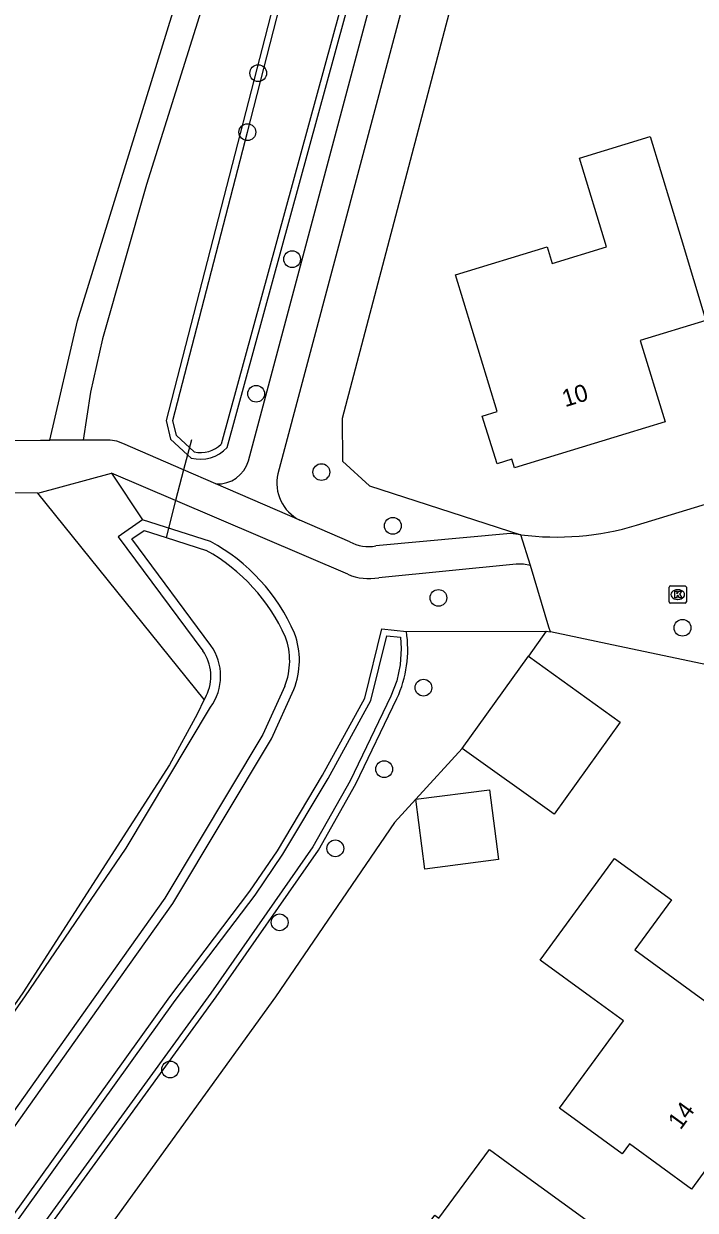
# Model space of a CAD drawing. Extents: x 157321 to 158827, y 386650 to 388532.
# Drawn here: x 158067 to 158106.1, y 387487.5 to 387556.8 of the extents above; entities that cross this region are included whole.
import ezdxf

# ---------------------------------------------------------------- set-up
doc = ezdxf.new("R2010")
doc.units = 0
for name, color, linetype in [('IMGEO_Boom', 7, 'Continuous'), ('IMGEO_Duiker', 7, 'Continuous'), ('IMGEO_Erf', 7, 'Continuous'), ('IMGEO_Groenvoorziening', 7, 'Continuous'), ('IMGEO_Kolk', 7, 'Continuous'), ('IMGEO_Muur', 7, 'Continuous'), ('IMGEO_Pand', 7, 'Continuous'), ('IMGEO_Pand_nummerreeks', 7, 'Continuous'), ('IMGEO_Rijbaan_lokaal_open', 7, 'Continuous'), ('IMGEO_Voetpad_halfverhard', 7, 'Continuous'), ('IMGEO_Voetpad_open', 7, 'Continuous'), ('IMGEO_Waterloop', 7, 'Continuous')]:
    doc.layers.add(name, color=color, linetype=linetype)

msp = doc.modelspace()

# ---------------------------------------------------------------- linework, layer by layer
at = {"layer": 'IMGEO_Boom'}
for centre in [(158080.661, 387553.879), (158080.029, 387550.439), (158082.636, 387543.031), (158080.54, 387535.18), (158084.342, 387530.611), (158088.507, 387527.475), (158091.163, 387523.271), (158105.391, 387521.528), (158090.291, 387518.033), (158088.004, 387513.28), (158085.155, 387508.659), (158081.909, 387504.344), (158075.525, 387495.758)]:
    msp.add_circle(centre, 0.489, dxfattribs=at)
at = {"layer": 'IMGEO_Duiker'}
msp.add_lwpolyline([(158076.773, 387532.499), (158076.544, 387531.62), (158076.314, 387530.74), (158075.845, 387528.944), (158075.285, 387526.796)], dxfattribs=at)
at = {"layer": 'IMGEO_Erf'}
msp.add_lwpolyline([(158077.515, 387517.338), (158077.099, 387516.491), (158075.492, 387513.532), (158066.932, 387500.229), (158056.851, 387485.731), (158015.844, 387428.477), (158015.744, 387428.46), (158000.309, 387438.514), (157984.773, 387448.624)], dxfattribs=at)
at = {"layer": 'IMGEO_Groenvoorziening'}
for points in [[(158099.408, 387600.178), (158099.65, 387589.702), (158092.622, 387560.6), (158085.558, 387533.733), (158085.567, 387531.252), (158087.141, 387529.801), (158095.964, 387526.956)], [(158094.135, 387587.989), (158095.049, 387592.301), (158094.768, 387593.418), (158093.567, 387594.197), (158093.306, 387594.366), (158092.4, 387594.326), (158091.52, 387593.554), (158084.248, 387568.4), (158075.288, 387533.619), (158075.553, 387532.532), (158076.544, 387531.62), (158076.75, 387531.43)], [(158078.846, 387532.042), (158094.135, 387587.989)], [(158072.106, 387530.545), (158073.921, 387527.83)], [(158077.515, 387517.338), (158067.812, 387529.383)], [(158073.921, 387527.83), (158072.492, 387526.841), (158077.429, 387520.189)], [(158077.885, 387526.554), (158073.921, 387527.83)], [(158019.757, 387422.175), (158075.515, 387500), (158080.166, 387506.154), (158081.781, 387508.524), (158084.411, 387512.927), (158086.874, 387517.425), (158087.86, 387521.456), (158089.3, 387521.319)], [(158089.3, 387521.319), (158097.454, 387521.328)], [(158097.454, 387521.328), (158096.406, 387519.872)], [(158097.454, 387521.328), (158097.702, 387521.284)], [(158019.172, 387426.13), (158019.638, 387426.645), (158031.142, 387442.562), (158071.593, 387499.673), (158075.686, 387505.45), (158081.435, 387515.048), (158082.741, 387517.926)], [(158077.622, 387517.557), (158077.515, 387517.338)], [(158023.35, 387424.434), (158023.544, 387424.701), (158078.213, 387500), (158084.169, 387508.548), (158086.353, 387512.422), (158088.747, 387517.395)], [(158092.542, 387514.49), (158089.846, 387511.523)], [(158089.846, 387511.523), (158088.605, 387510.178), (158081.66, 387500), (158071.298, 387485.632)]]:
    msp.add_lwpolyline(points, dxfattribs=at)
for centre, radius, start, end in [((158077.291, 387533.471), 2.112, 255.14565, 317.40835), ((158072.61, 387516.814), 11.077, 23.35358, 61.55954), ((158078.434, 387519.616), 4.627, 338.58041, 20.09166), ((158082.4, 387520.29), 6.976, 335.47766, 8.47887), ((158075.352, 387518.714), 2.548, 333.00185, 35.38594)]:
    msp.add_arc(centre, radius, start, end, dxfattribs=at)
at = {"layer": 'IMGEO_Kolk'}
for p, q in [((158104.615, 387523.04), (158104.615, 387523.892)), ((158104.69, 387523.966), (158105.542, 387523.966)), ((158105.103, 387523.746), (158105.128, 387523.746)), ((158105.616, 387523.892), (158105.616, 387523.04)), ((158105.126, 387523.186), (158105.101, 387523.186)), ((158105.542, 387522.966), (158104.69, 387522.966))]:
    msp.add_line(p, q, dxfattribs=at)
for points in [[(158104.615, 387523.04), (158104.615, 387523.892)], [(158104.69, 387523.966), (158105.542, 387523.966)], [(158105.616, 387523.892), (158105.616, 387523.04)], [(158104.936, 387523.666), (158105.059, 387523.666), (158105.059, 387523.515), (158105.189, 387523.666), (158105.353, 387523.666), (158105.207, 387523.515), (158105.36, 387523.266), (158105.208, 387523.266), (158105.123, 387523.43), (158105.059, 387523.363), (158105.059, 387523.266), (158104.936, 387523.266), (158104.936, 387523.666)], [(158105.542, 387522.966), (158104.69, 387522.966)]]:
    msp.add_lwpolyline(points, dxfattribs=at)
for centre, start, end in [((158104.692, 387523.89), 91.55205, 178.44795), ((158104.692, 387523.89), 91.55205, 178.44795), ((158105.54, 387523.89), 1.55205, 88.44795), ((158105.54, 387523.89), 1.55205, 88.44795), ((158104.692, 387523.042), 181.55205, 268.44795), ((158104.692, 387523.042), 181.55205, 268.44795), ((158105.54, 387523.042), 271.55205, 358.44795), ((158105.54, 387523.042), 271.55205, 358.44795)]:
    msp.add_arc(centre, 0.0765, start, end, dxfattribs=at)
for centre, major_axis, ratio, start_param, end_param in [((158105.102, 387523.466), (-0.387, 0.002), 0.722429, 4.712389, 7.853982), ((158105.127, 387523.466), (-0.39, 0.002), 0.717154, 1.570796, 4.712389)]:
    msp.add_ellipse(centre, major_axis=major_axis, ratio=ratio, start_param=start_param, end_param=end_param, dxfattribs=at)
at = {"layer": 'IMGEO_Muur'}
msp.add_lwpolyline([(158124.618, 387515.619), (158102.005, 387520.372)], dxfattribs=at)
at = {"layer": 'IMGEO_Pand'}
for points in [[(158103.5, 387550.18), (158105.305, 387544.241), (158106.759, 387539.457), (158102.926, 387538.278), (158104.381, 387533.547), (158102.08, 387532.839), (158095.608, 387530.849), (158095.451, 387531.365), (158094.58, 387531.1), (158093.72, 387533.88), (158094.58, 387534.15), (158092.16, 387542.11), (158097.5, 387543.74), (158097.793, 387542.778), (158100.968, 387543.744), (158099.39, 387548.93), (158103.5, 387550.18)], [(158096.406, 387519.872), (158101.767, 387516.022), (158097.918, 387510.661), (158092.542, 387514.49)], [(158092.542, 387514.49), (158096.406, 387519.872)], [(158089.846, 387511.523), (158094.138, 387512.078), (158094.664, 387508.009), (158090.371, 387507.454), (158089.846, 387511.523)], [(158098.23, 387493.5), (158101.948, 387498.593), (158100.021, 387500), (158097.09, 387502.14), (158101.434, 387508.061), (158104.753, 387505.654), (158102.617, 387502.742), (158106.358, 387500), (158106.899, 387499.604), (158110.746, 387496.784), (158108.96, 387494.287), (158109.582, 387493.819), (158105.907, 387488.784), (158102.295, 387491.418), (158101.875, 387490.842), (158098.23, 387493.5)], [(158087.447, 387479.293), (158085.94, 387480.4), (158090.95, 387487.26), (158091.191, 387487.083), (158094.14, 387491.1), (158095.739, 387489.936), (158099.781, 387486.993), (158096.789, 387482.965), (158099.983, 387480.649), (158095.546, 387474.585), (158092.069, 387477.139), (158091.476, 387476.332), (158087.447, 387479.293)]]:
    msp.add_lwpolyline(points, dxfattribs=at)
at = {"layer": 'IMGEO_Rijbaan_lokaal_open'}
for points in [[(158102.713, 387527.508), (158128.861, 387535.488)], [(158096.537, 387525.154), (158095.964, 387526.956)], [(158097.702, 387521.284), (158097.594, 387521.568), (158096.537, 387525.154)], [(158124.618, 387515.619), (158102.005, 387520.372), (158097.702, 387521.284)]]:
    msp.add_lwpolyline(points, dxfattribs=at)
msp.add_arc((158098.045, 387543.046), 16.224, 262.63024, 286.72138, dxfattribs=at)
at = {"layer": 'IMGEO_Voetpad_halfverhard'}
for points in [[(158096.985, 387587.524), (158081.808, 387530.512)], [(158080.091, 387531.267), (158094.754, 387586.341)]]:
    msp.add_lwpolyline(points, dxfattribs=at)
for centre, radius, start, end in [((158078.31, 387531.771), 1.851, 266.46445, 344.18649), ((158084.164, 387529.967), 2.418, 166.98642, 243.4199)]:
    msp.add_arc(centre, radius, start, end, dxfattribs=at)
at = {"layer": 'IMGEO_Voetpad_open'}
for points in [[(158041.348, 387532.412), (158067.96, 387532.479), (158068.511, 387532.478)], [(158070.46, 387532.475), (158068.511, 387532.478)], [(158078.196, 387529.924), (158076.314, 387530.74), (158072.771, 387532.277), (158072.41, 387532.418), (158072.031, 387532.473), (158070.46, 387532.475)], [(158067.812, 387529.383), (158072.106, 387530.545)], [(158085.882, 387524.646), (158075.845, 387528.944), (158072.106, 387530.545)], [(158067.812, 387529.383), (158041.348, 387529.418)], [(158083.082, 387527.805), (158078.196, 387529.924)], [(158085.998, 387526.54), (158083.082, 387527.805)], [(158095.964, 387526.956), (158095.373, 387527.032), (158087.511, 387526.3)], [(158096.537, 387525.154), (158096.118, 387525.239), (158095.7, 387525.229), (158087.688, 387524.444)]]:
    msp.add_lwpolyline(points, dxfattribs=at)
for centre, radius, start, end in [((158087.099, 387528.591), 2.328, 241.77506, 280.19802), ((158087.131, 387527.642), 3.246, 247.36371, 279.87235)]:
    msp.add_arc(centre, radius, start, end, dxfattribs=at)
at = {"layer": 'IMGEO_Waterloop'}
for points in [[(158076.928, 387531.786), (158075.897, 387532.735), (158075.682, 387533.616), (158080.029, 387550.439), (158083.441, 387563.725), (158084.616, 387568.299), (158085.628, 387571.799), (158091.856, 387593.341), (158092.551, 387593.951), (158093.201, 387593.979), (158094.434, 387593.179), (158094.657, 387592.294), (158093.764, 387588.079), (158078.506, 387532.247)], [(158068.511, 387532.478), (158070.132, 387539.426), (158084.638, 387586.433)], [(158086.213, 387586.329), (158081.976, 387572.346), (158074.143, 387547.382), (158071.587, 387538.386), (158070.886, 387535.266), (158070.46, 387532.475)], [(158077.901, 387520.503), (158073.296, 387526.708), (158074.014, 387527.205), (158075.285, 387526.796), (158077.636, 387526.039)], [(158075.819, 387499.776), (158080.473, 387505.933), (158082.1, 387508.32), (158084.739, 387512.739), (158087.229, 387517.287), (158088.15, 387521.049), (158088.947, 387520.973), (158088.997, 387520.317), (158088.933, 387519.37), (158088.733, 387518.442), (158088.399, 387517.543), (158086.018, 387512.597), (158083.849, 387508.749), (158077.905, 387500.219), (158023.238, 387424.923), (158020.748, 387421.494)], [(158082.211, 387518.128), (158080.933, 387515.311), (158075.211, 387505.76), (158071.131, 387500), (158030.681, 387442.892), (158019.197, 387427.002)], [(157985.009, 387447.804), (158000, 387438.039), (158015.967, 387427.67), (158037.115, 387457.277), (158067.056, 387500), (158072.966, 387508.665), (158077.877, 387516.888)], [(158020.087, 387421.986), (158075.819, 387499.776)]]:
    msp.add_lwpolyline(points, dxfattribs=at)
for centre, radius, start, end in [((158077.303, 387533.434), 1.69, 257.1809, 315.38969), ((158072.32, 387516.548), 10.878, 24.09637, 60.7496), ((158078.457, 387519.611), 4.037, 338.44148, 19.95651), ((158075.357, 387518.712), 3.111, 324.0959, 35.14333)]:
    msp.add_arc(centre, radius, start, end, dxfattribs=at)

# ---------------------------------------------------------------- texts
at = {"layer": 'IMGEO_Pand_nummerreeks'}
for s, rotation, p in [('10', 17.09447, (158098.554, 387534.392)), ('14', 53.87464, (158105.275, 387492.193))]:
    msp.add_text(s, height=1, rotation=rotation, dxfattribs=at).set_placement(p)

doc.saveas('drawing.dxf')
